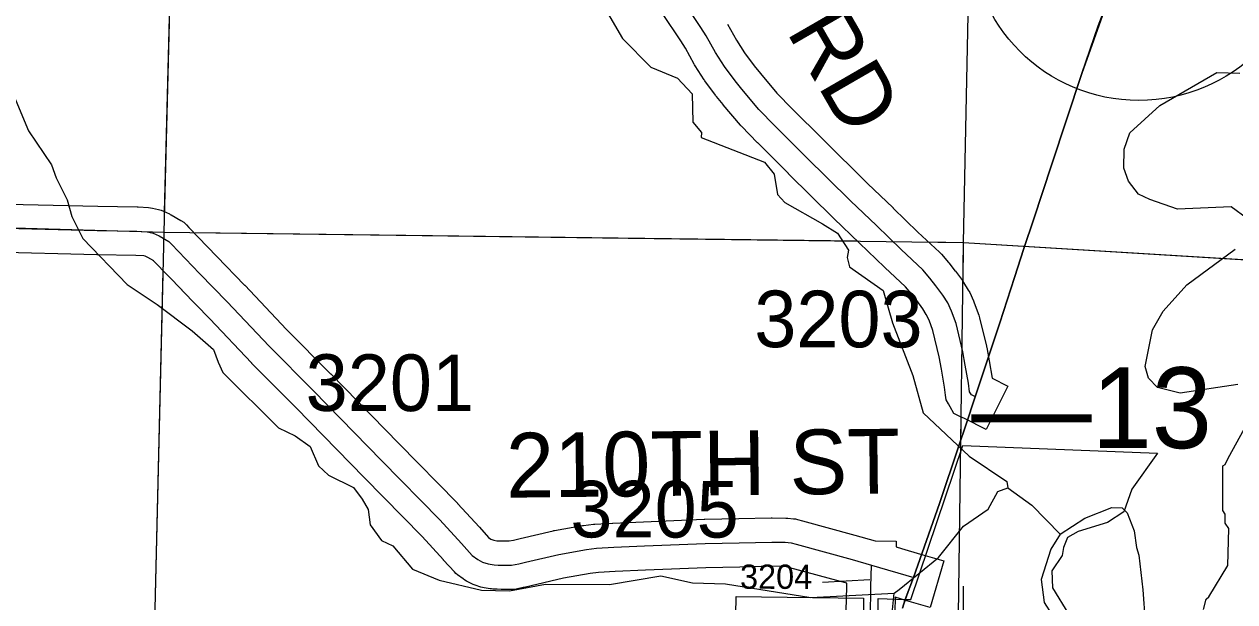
# Model space of a CAD drawing. Extents: x -157.2 to -99.3, y 12.2 to 46.2.
# Drawn here: x -122.062 to -120.564, y 28.838 to 29.552 of the extents above; entities that cross this region are included whole.
import ezdxf

# ---------------------------------------------------------------- set-up
doc = ezdxf.new("R2010")
doc.units = 0
for name, color, linetype in [('tdCoCityStreetMinor', 7, 'Continuous'), ('tdCoCorpBndry', 7, 'Continuous'), ('tdCoHydroRiver', 7, 'Continuous'), ('tdCoPriCL', 7, 'Continuous'), ('tdCoPriNonDiv', 7, 'Continuous'), ('tdCoPriNonDivCL', 7, 'Continuous'), ('tdCoSecRdNmbr', 7, 'Continuous'), ('tdCoSecRdTxt', 7, 'Continuous'), ('tdCoSecRteBand', 7, 'Continuous'), ('tdCoSecRteCL', 7, 'Continuous'), ('tdCoSectLine', 7, 'Continuous'), ('tdCoSectLinePart', 7, 'Continuous'), ('tdCoShieldStRte', 7, 'Continuous'), ('tdCoSurfAsphalt', 7, 'Continuous'), ('tdCoSurfGravel', 7, 'Continuous'), ('tdCoSurfLNO', 7, 'Continuous'), ('tdStHwyPriRefPost1', 7, 'Continuous')]:
    doc.layers.add(name, color=color, linetype=linetype)

msp = doc.modelspace()

# ---------------------------------------------------------------- linework, layer by layer
at = {"layer": 'tdCoCityStreetMinor'}
msp.add_lwpolyline([(-120.9506, 28.6838), (-120.9485, 28.6884), (-120.9229, 28.7343), (-120.9039, 28.771), (-120.9008, 28.7768), (-120.9007, 28.7769), (-120.8992, 28.786), (-120.8995, 28.8576)], dxfattribs=at)
at = {"layer": 'tdCoCorpBndry'}
for points in [[(-121.0061, 28.7767), (-121.005, 28.8423), (-120.9714, 28.8409), (-120.9646, 28.841), (-120.9005, 29.0316), (-120.6595, 29.0222), (-120.691, 28.9776), (-120.701, 28.9495), (-120.7214, 28.9364), (-120.7575, 28.9253), (-120.7706, 28.9176), (-120.7756, 28.9053), (-120.7773, 28.8956), (-120.79, 28.8766), (-120.7895, 28.8554), (-120.7084, 28.7235)], [(-121.1819, 28.7777), (-121.1809, 28.8449), (-121.0233, 28.8425), (-121.0227, 28.7765)]]:
    msp.add_lwpolyline(points, dxfattribs=at)
at = {"layer": 'tdCoHydroRiver'}
for points in [[(-121.3457, 29.5766), (-121.3216, 29.5349), (-121.2863, 29.4992), (-121.2535, 29.4857), (-121.2351, 29.4663), (-121.2345, 29.4315), (-121.2238, 29.4186), (-121.224, 29.4123), (-121.1459, 29.3818), (-121.1337, 29.3672), (-121.1296, 29.3419), (-121.1204, 29.3322), (-121.0738, 29.3056), (-121.0552, 29.2941), (-121.0416, 29.2732), (-121.0434, 29.2638), (-121.0406, 29.2526), (-120.9988, 29.2231), (-120.9872, 29.1833), (-120.9622, 29.118), (-120.9493, 29.0718), (-120.8923, 29.0182), (-120.8459, 28.987), (-120.8445, 28.979)], [(-122.0876, 29.4956), (-122.0566, 29.4205), (-122.0278, 29.3786), (-122.022, 29.3627), (-122.0085, 29.3355), (-122.0028, 29.3148), (-121.9894, 29.2876), (-121.9342, 29.2308), (-121.8971, 29.206), (-121.8539, 29.1732), (-121.8277, 29.1504), (-121.8218, 29.1344), (-121.8159, 29.1216), (-121.7469, 29.0533), (-121.7266, 29.0433), (-121.7081, 29.0301), (-121.6977, 29.0062), (-121.6854, 28.9948), (-121.6543, 28.9797), (-121.6437, 28.9652), (-121.6362, 28.9523), (-121.6335, 28.9333), (-121.6198, 28.9141), (-121.6057, 28.9074), (-121.5811, 28.8784), (-121.5481, 28.8649), (-121.4961, 28.8526), (-121.4613, 28.8517)], [(-120.5482, 29.3118), (-120.5683, 29.3265), (-120.6347, 29.3236), (-120.6691, 29.3356), (-120.6831, 29.3423), (-120.6953, 29.3584), (-120.7011, 29.3743), (-120.7005, 29.398), (-120.6936, 29.4183), (-120.6564, 29.452), (-120.5859, 29.4927), (-120.5575, 29.4919)], [(-120.5601, 29.1069), (-120.6314, 29.0963), (-120.6596, 29.1034), (-120.6704, 29.1147), (-120.6747, 29.129), (-120.6656, 29.1745), (-120.6523, 29.1978), (-120.623, 29.2302), (-120.5634, 29.2743)], [(-120.6025, 28.8288), (-120.599, 28.8413), (-120.5957, 28.8444), (-120.5726, 28.8832), (-120.5713, 28.9289), (-120.5759, 28.9354), (-120.5756, 28.9464), (-120.5786, 28.9512), (-120.5787, 29.0065), (-120.5755, 29.008), (-120.5721, 29.0158), (-120.5472, 29.0608)], [(-120.9853, 28.8488), (-120.9789, 28.8533), (-120.9305, 28.893), (-120.8994, 28.9316), (-120.8689, 28.9529), (-120.8572, 28.9746), (-120.8445, 28.979)], [(-120.8445, 28.979), (-120.8151, 28.9577), (-120.7798, 28.922)], [(-120.7798, 28.922), (-120.7493, 28.9417), (-120.7158, 28.955), (-120.7031, 28.9546), (-120.697, 28.9482), (-120.6882, 28.9258), (-120.6856, 28.9052), (-120.6827, 28.8957), (-120.6775, 28.853), (-120.6718, 28.7739)], [(-120.7798, 28.922), (-120.7913, 28.9034), (-120.8034, 28.8659), (-120.7995, 28.8374), (-120.7616, 28.7779), (-120.7327, 28.7409), (-120.6571, 28.6204), (-120.5851, 28.4843), (-120.5194, 28.4036), (-120.4864, 28.3412), (-120.4805, 28.3268), (-120.4761, 28.3141), (-120.4702, 28.2997), (-120.4735, 28.2367), (-120.4865, 28.2213), (-120.4962, 28.2152), (-120.5703, 28.2157), (-120.5831, 28.2113), (-120.607, 28.1993), (-120.6105, 28.1868), (-120.6065, 28.1599), (-120.5978, 28.1344)], [(-121.4613, 28.8517), (-121.4168, 28.86), (-121.3377, 28.8595), (-121.2741, 28.8705), (-121.2348, 28.8616), (-121.1938, 28.8605), (-121.0883, 28.8435), (-120.9853, 28.8488)], [(-121.4837, 28.0815), (-121.3816, 28.1182), (-121.3654, 28.1352), (-121.0546, 28.6879), (-121.018, 28.7548), (-120.9875, 28.8283), (-120.9853, 28.8488)]]:
    msp.add_lwpolyline(points, dxfattribs=at)
at = {"layer": 'tdCoPriCL'}
msp.add_lwpolyline([(-120.9749, 28.8302), (-120.9718, 28.8409), (-120.9614, 28.8684), (-120.9293, 28.9599), (-120.9053, 29.0312), (-120.8967, 29.0568), (-120.8851, 29.0915), (-120.8545, 29.1831), (-120.8365, 29.2391), (-120.8247, 29.275), (-120.8126, 29.3116), (-120.7907, 29.3782), (-120.7529, 29.4914), (-120.7211, 29.5804)], dxfattribs=at)
at = {"layer": 'tdCoPriNonDiv'}
for points in [[(-120.7211, 29.5804), (-120.7529, 29.4914), (-120.7907, 29.3782), (-120.8126, 29.3116), (-120.8247, 29.275), (-120.8365, 29.2391), (-120.8545, 29.1831), (-120.8851, 29.0915), (-120.8967, 29.0568), (-120.9053, 29.0312), (-120.9293, 28.9599), (-120.9614, 28.8684), (-120.9718, 28.8409), (-120.9749, 28.8302)], [(-120.9749, 28.8302), (-120.9718, 28.8409), (-120.9614, 28.8684), (-120.9293, 28.9599), (-120.9053, 29.0312), (-120.8967, 29.0568), (-120.8545, 29.1831), (-120.8365, 29.2391), (-120.8247, 29.275), (-120.8126, 29.3116), (-120.7907, 29.3782), (-120.7529, 29.4914), (-120.7211, 29.5804)]]:
    msp.add_lwpolyline(points, dxfattribs=at)
at = {"layer": 'tdCoPriNonDivCL'}
msp.add_lwpolyline([(-120.9749, 28.8302), (-120.9712, 28.8407), (-120.9711, 28.8409), (-120.9614, 28.8684), (-120.9293, 28.9599), (-120.9053, 29.0312), (-120.8967, 29.0568), (-120.8851, 29.0915), (-120.8545, 29.1831), (-120.8365, 29.2391), (-120.8247, 29.275), (-120.8126, 29.3116), (-120.7907, 29.3782), (-120.7712, 29.4366), (-120.7529, 29.4914), (-120.7327, 29.5506), (-120.7211, 29.5804)], dxfattribs=at)
msp.add_lwpolyline([(-120.9749, 28.8302), (-120.9712, 28.8407), (-120.9711, 28.8409), (-120.9614, 28.8684), (-120.9293, 28.9599), (-120.9053, 29.0312), (-120.8967, 29.0568), (-120.8851, 29.0915), (-120.8545, 29.1831), (-120.8365, 29.2391), (-120.8247, 29.275), (-120.8126, 29.3116), (-120.7907, 29.3782), (-120.7712, 29.4366), (-120.7529, 29.4914), (-120.7327, 29.5506), (-120.7211, 29.5804)], dxfattribs=at)
at = {"layer": 'tdCoSecRdNmbr'}
msp.add_line((-121.0155, 28.8654), (-121.074, 28.8622), dxfattribs=at)
at = {"layer": 'tdCoSecRteBand'}
for points in [[(-121.1913, 29.5526), (-121.1805, 29.5327), (-121.1705, 29.5171), (-121.1585, 29.5009), (-121.1508, 29.4915), (-121.1303, 29.4673), (-121.1115, 29.448), (-121.0737, 29.4102), (-121.0182, 29.3554), (-120.9866, 29.3253), (-120.9865, 29.3252), (-120.9865, 29.3251), (-120.9558, 29.2955), (-120.9291, 29.2705), (-120.9279, 29.2693), (-120.9268, 29.2681), (-120.9182, 29.258), (-120.9178, 29.2575), (-120.9174, 29.2571), (-120.91, 29.2477), (-120.9098, 29.2474), (-120.9095, 29.247), (-120.9009, 29.2354), (-120.9001, 29.2344), (-120.8994, 29.2332), (-120.8935, 29.2236), (-120.8926, 29.2221), (-120.8918, 29.2205), (-120.8871, 29.2104), (-120.8866, 29.2093), (-120.8862, 29.2081), (-120.8805, 29.1925), (-120.8799, 29.1909), (-120.8795, 29.1893), (-120.8711, 29.1542), (-120.8709, 29.1534), (-120.8707, 29.1526), (-120.8678, 29.1363), (-120.8678, 29.1362), (-120.8678, 29.1361), (-120.864, 29.1146), (-120.8445, 29.1049), (-120.8714, 29.0512), (-120.8982, 29.0647), (-120.9031, 29.0671), (-120.9113, 29.0712), (-120.9158, 29.0793), (-120.918, 29.0832), (-120.9208, 29.0881), (-120.9216, 29.0938), (-120.923, 29.1038), (-120.9268, 29.1257), (-120.9296, 29.141), (-120.9374, 29.1736), (-120.9421, 29.1863), (-120.9455, 29.1937), (-120.9498, 29.2007), (-120.9574, 29.2108), (-120.9642, 29.2194), (-120.9713, 29.2278), (-120.997, 29.2518), (-120.9972, 29.252), (-120.9974, 29.2522), (-121.0281, 29.2819), (-121.0598, 29.3122), (-121.06, 29.3124), (-121.0602, 29.3126), (-121.1159, 29.3676), (-121.116, 29.3676), (-121.1161, 29.3677), (-121.1541, 29.4057), (-121.1542, 29.4058), (-121.1543, 29.4059), (-121.174, 29.4262), (-121.1748, 29.4269), (-121.1755, 29.4278), (-121.1967, 29.4529), (-121.1968, 29.453), (-121.1969, 29.4531), (-121.2053, 29.4632), (-121.2058, 29.4639), (-121.2063, 29.4646), (-121.2194, 29.4823), (-121.22, 29.4831), (-121.2205, 29.4839), (-121.2316, 29.5012), (-121.2322, 29.5021), (-121.2327, 29.5031), (-121.2434, 29.5229), (-121.2493, 29.5319), (-121.272, 29.5658)], [(-122.1002, 29.3305), (-121.9707, 29.3273), (-121.922, 29.3265), (-121.9213, 29.3265), (-121.9207, 29.3265), (-121.9079, 29.3257), (-121.9053, 29.3256), (-121.9028, 29.325), (-121.8954, 29.3233), (-121.8924, 29.3226), (-121.8895, 29.3212), (-121.8821, 29.3178), (-121.881, 29.3173), (-121.8799, 29.3166), (-121.8678, 29.3097), (-121.8641, 29.3076), (-121.8611, 29.3045), (-121.858, 29.3012), (-121.8232, 29.2651), (-121.789, 29.2299), (-121.7888, 29.2297), (-121.7887, 29.2296), (-121.7371, 29.1751), (-121.6826, 29.1201), (-121.6826, 29.12), (-121.6825, 29.12), (-121.5982, 29.0339), (-121.5262, 28.9607), (-121.5258, 28.9603), (-121.5254, 28.9598), (-121.4985, 28.9303), (-121.4872, 28.9179), (-121.4844, 28.9158), (-121.4833, 28.9152), (-121.4807, 28.9144), (-121.4771, 28.9138), (-121.4736, 28.9137), (-121.4694, 28.9135), (-121.4617, 28.9135), (-121.4561, 28.9145), (-121.4481, 28.9164), (-121.4072, 28.926), (-121.4064, 28.9262), (-121.4056, 28.9263), (-121.3711, 28.9325), (-121.3703, 28.9326), (-121.3695, 28.9327), (-121.3574, 28.9342), (-121.3564, 28.9343), (-121.3555, 28.9344), (-121.3338, 28.9356), (-121.3336, 28.9356), (-121.3334, 28.9356), (-121.2954, 28.9373), (-121.2953, 28.9373), (-121.2953, 28.9373), (-121.2203, 28.9403), (-121.22, 28.9403), (-121.2196, 28.9403), (-121.1776, 28.9411), (-121.1375, 28.942), (-121.1369, 28.9421), (-121.1363, 28.9421), (-121.1195, 28.9418), (-121.1182, 28.9418), (-121.1169, 28.9417), (-121.1097, 28.9409), (-121.1073, 28.9407), (-121.105, 28.94), (-121.0986, 28.9383), (-121.0986, 28.9383), (-121.0985, 28.9383), (-121.0338, 28.9207), (-121.0338, 28.9208), (-121.0088, 28.9135), (-120.9827, 28.913), (-120.9829, 28.906), (-120.9762, 28.904), (-120.9527, 28.8972), (-120.9239, 28.8888), (-120.9406, 28.8312), (-120.9694, 28.8396), (-120.9842, 28.8439), (-120.9846, 28.8257)], [(-121.0446, 28.827), (-121.044, 28.857), (-121.0439, 28.8576), (-121.0439, 28.8612), (-121.0453, 28.8616), (-121.1142, 28.8804), (-121.1183, 28.8815), (-121.1217, 28.8818), (-121.1366, 28.8821), (-121.1762, 28.8811), (-121.1763, 28.8811), (-121.1764, 28.8811), (-121.2183, 28.8803), (-121.2928, 28.8774), (-121.3305, 28.8757), (-121.3511, 28.8745), (-121.3614, 28.8733), (-121.3943, 28.8674), (-121.4344, 28.8579), (-121.4345, 28.8579), (-121.4346, 28.8579), (-121.4432, 28.8559), (-121.4437, 28.8558), (-121.4442, 28.8557), (-121.4531, 28.854), (-121.4559, 28.8535), (-121.4588, 28.8535), (-121.4702, 28.8535), (-121.4709, 28.8535), (-121.4716, 28.8535), (-121.4765, 28.8537), (-121.4817, 28.854), (-121.4835, 28.8541), (-121.4852, 28.8544), (-121.4926, 28.8556), (-121.4946, 28.8559), (-121.4966, 28.8565), (-121.5037, 28.8587), (-121.5063, 28.8595), (-121.5087, 28.8608), (-121.5144, 28.8638), (-121.5165, 28.8649), (-121.5185, 28.8664), (-121.5254, 28.8715), (-121.5276, 28.8732), (-121.5295, 28.8753), (-121.5428, 28.8898), (-121.5429, 28.8899), (-121.5429, 28.8899), (-121.5694, 28.9191), (-121.641, 28.9919), (-121.641, 28.9919), (-121.641, 28.9919), (-121.7253, 29.0779), (-121.78, 29.1331), (-121.7802, 29.1334), (-121.7805, 29.1336), (-121.8321, 29.1882), (-121.8663, 29.2233), (-121.8663, 29.2234), (-121.8664, 29.2234), (-121.9012, 29.2596), (-121.9014, 29.2598), (-121.9086, 29.2639), (-121.9121, 29.2655), (-121.9139, 29.266), (-121.9235, 29.2665), (-121.9717, 29.2673), (-121.9719, 29.2673), (-121.972, 29.2673), (-122.1016, 29.2705)]]:
    msp.add_lwpolyline(points, dxfattribs=at)
at = {"layer": 'tdCoSecRteCL'}
msp.add_line((-121.0134, 28.8836), (-120.9611, 28.8684), dxfattribs=at)
for points in [[(-120.8847, 29.0915), (-120.8897, 29.094), (-120.8919, 29.0979), (-120.8934, 29.1085), (-120.8973, 29.1309), (-120.9003, 29.1472), (-120.9087, 29.1822), (-120.9144, 29.1978), (-120.919, 29.2079), (-120.925, 29.2175), (-120.9336, 29.2291), (-120.941, 29.2385), (-120.9496, 29.2486), (-120.9765, 29.2737), (-121.0073, 29.3036), (-121.0391, 29.3339), (-121.0949, 29.3889), (-121.1328, 29.4269), (-121.1526, 29.4471), (-121.1738, 29.4723), (-121.1822, 29.4824), (-121.1952, 29.5001), (-121.2063, 29.5174), (-121.2177, 29.5383), (-121.2243, 29.5485), (-121.247, 29.5825)], [(-122.101, 29.3005), (-121.9713, 29.2973), (-121.9224, 29.2965), (-121.9096, 29.2958), (-121.9022, 29.2941), (-121.8948, 29.2906), (-121.8827, 29.2837), (-121.8796, 29.2804), (-121.8447, 29.2442), (-121.8105, 29.209), (-121.7587, 29.1542), (-121.7039, 29.099), (-121.6196, 29.0129), (-121.5476, 28.9397), (-121.5207, 28.9101), (-121.5074, 28.8955), (-121.5005, 28.8904), (-121.4948, 28.8874), (-121.4877, 28.8852), (-121.4803, 28.8839), (-121.4751, 28.8837), (-121.4702, 28.8835), (-121.4588, 28.8835), (-121.4499, 28.8852), (-121.4413, 28.8871), (-121.4004, 28.8968), (-121.3658, 28.9029), (-121.3538, 28.9044), (-121.3321, 28.9056), (-121.2941, 28.9074), (-121.2191, 28.9103), (-121.1769, 28.9111), (-121.1367, 28.9121), (-121.12, 28.9118), (-121.1128, 28.9111), (-121.1064, 28.9093), (-121.0371, 28.8905), (-121.0134, 28.8836)], [(-121.014, 28.8564), (-121.014, 28.8569), (-121.0134, 28.8836)]]:
    msp.add_lwpolyline(points, dxfattribs=at)
at = {"layer": 'tdCoSectLine'}
for points in [[(-121.8886, 29.2953), (-121.863, 30.301)], [(-120.8993, 29.2827), (-120.8792, 30.2676)], [(-122.847, 29.3229), (-121.8886, 29.2953)], [(-121.9124, 28.2943), (-121.8886, 29.2953)], [(-121.8886, 29.2953), (-120.8993, 29.2827)], [(-120.9131, 28.2684), (-120.8993, 29.2827)], [(-120.8993, 29.2827), (-119.9107, 29.222)]]:
    msp.add_lwpolyline(points, dxfattribs=at)
at = {"layer": 'tdCoSectLinePart'}
for points in [[(-121.888, 29.3199), (-121.863, 30.301)], [(-120.8993, 29.2827), (-120.8792, 30.2676)], [(-121.8522, 29.2948), (-121.031, 29.2844)], [(-120.943, 29.2833), (-120.8993, 29.2827)], [(-120.9, 29.2323), (-120.8993, 29.2827)], [(-120.8993, 29.2827), (-120.2148, 29.2407)], [(-121.9117, 28.3242), (-121.8898, 29.2473)], [(-120.9028, 29.0258), (-120.9023, 29.0667)]]:
    msp.add_lwpolyline(points, dxfattribs=at)
at = {"layer": 'tdCoShieldStRte'}
msp.add_circle((-120.6825, 29.6666), 0.2085, dxfattribs=at)
at = {"layer": 'tdCoSurfAsphalt'}
for points in [[(-120.8847, 29.0915), (-120.8897, 29.094), (-120.8919, 29.0979), (-120.8934, 29.1085), (-120.8973, 29.1309), (-120.9003, 29.1472), (-120.9087, 29.1822), (-120.9144, 29.1978), (-120.919, 29.2079), (-120.925, 29.2175), (-120.9336, 29.2291), (-120.941, 29.2385), (-120.9496, 29.2486), (-120.9765, 29.2737), (-121.0073, 29.3036), (-121.0391, 29.3339), (-121.0949, 29.3889), (-121.1328, 29.4269), (-121.1526, 29.4471), (-121.1738, 29.4723), (-121.1822, 29.4824), (-121.1952, 29.5001), (-121.2063, 29.5174), (-121.2177, 29.5383), (-121.2243, 29.5485), (-121.247, 29.5825)], [(-121.4751, 28.8837), (-121.4702, 28.8835), (-121.4588, 28.8835), (-121.4499, 28.8852), (-121.4413, 28.8871), (-121.4004, 28.8968), (-121.3658, 28.9029), (-121.3538, 28.9044), (-121.3321, 28.9056), (-121.2941, 28.9074), (-121.2191, 28.9103), (-121.1769, 28.9111), (-121.1367, 28.9121), (-121.12, 28.9118), (-121.1128, 28.9111), (-121.1064, 28.9093), (-121.0371, 28.8905), (-121.0134, 28.8836), (-120.9611, 28.8684)], [(-121.014, 28.8564), (-121.014, 28.8569), (-121.0134, 28.8836)]]:
    msp.add_lwpolyline(points, dxfattribs=at)
at = {"layer": 'tdCoSurfGravel'}
for points in [[(-122.8467, 29.3229), (-122.7436, 29.3192), (-122.6398, 29.315), (-122.5271, 29.3116), (-122.3952, 29.3074), (-122.3249, 29.3051), (-122.2102, 29.3027), (-122.101, 29.3005), (-121.9713, 29.2973), (-121.9224, 29.2965), (-121.9096, 29.2958), (-121.9022, 29.2941), (-121.8948, 29.2906), (-121.8827, 29.2837), (-121.8796, 29.2804)], [(-121.8796, 29.2804), (-121.8447, 29.2442), (-121.8105, 29.209), (-121.7587, 29.1542), (-121.7039, 29.099), (-121.6196, 29.0129), (-121.5476, 28.9397), (-121.5207, 28.9101), (-121.5074, 28.8955), (-121.5005, 28.8904), (-121.4948, 28.8874), (-121.4877, 28.8852), (-121.4803, 28.8839), (-121.4751, 28.8837)]]:
    msp.add_lwpolyline(points, dxfattribs=at)
at = {"layer": 'tdCoSurfLNO'}
msp.add_lwpolyline([(-121.0148, 28.8155), (-121.0147, 28.8201), (-121.014, 28.8564)], dxfattribs=at)

# ---------------------------------------------------------------- texts
at = {"layer": 'tdCoSecRdNmbr'}
for s, height, rotation, p in [('3203', 0.07, 359.9073, (-121.1584, 29.1531)), ('3201', 0.07, 359.9069, (-121.7135, 29.0743)), ('3205', 0.07, 359.9072, (-121.3859, 28.9179)), ('3204', 0.03, 359.9072, (-121.176, 28.8543))]:
    msp.add_text(s, height=height, rotation=rotation, dxfattribs=at).set_placement(p)
at = {"layer": 'tdCoSecRdTxt'}
for s, rotation, p in [('ROCK BRANCH RD', 300.0115, (-121.5296, 30.254)), ('210TH ST', 0.6448, (-121.4651, 28.9669))]:
    msp.add_text(s, height=0.08, rotation=rotation, dxfattribs=at).set_placement(p)
at = {"layer": 'tdStHwyPriRefPost1'}
msp.add_text('‒‒13', height=0.1, dxfattribs=at).set_placement((-120.8896, 29.0282))

doc.saveas('drawing.dxf')
